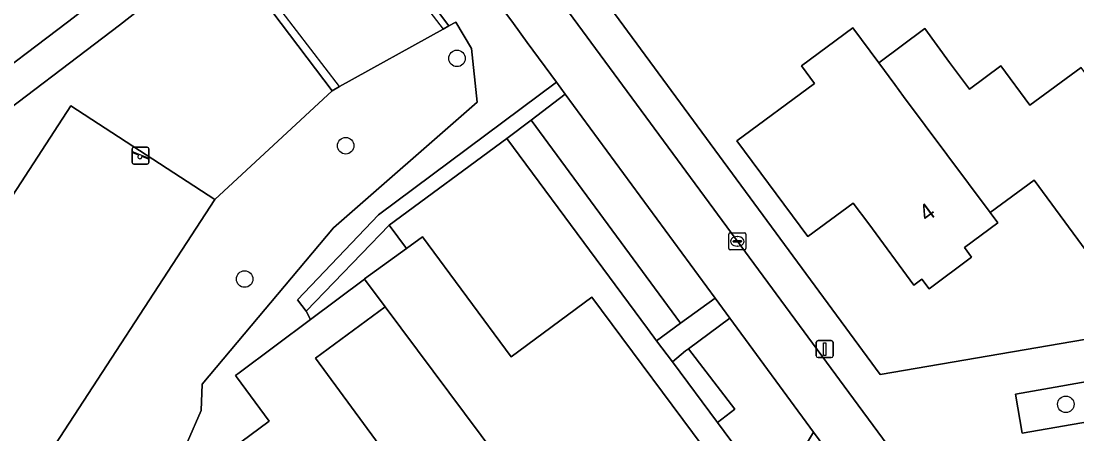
# Model space of a CAD drawing. Extents: x 163426 to 164192, y 380329 to 381641.
# Drawn here: x 163866.7 to 163929.3, y 381066.9 to 381091.4 of the extents above; entities that cross this region are included whole.
import ezdxf

# ---------------------------------------------------------------- set-up
doc = ezdxf.new("R2010")
doc.units = 0
for name, color, linetype in [('IMGEO_Boom', 7, 'Continuous'), ('IMGEO_Erf', 7, 'Continuous'), ('IMGEO_Fietspad_open', 7, 'Continuous'), ('IMGEO_Groenvoorziening', 7, 'Continuous'), ('IMGEO_Hek', 7, 'Continuous'), ('IMGEO_Kolk', 7, 'Continuous'), ('IMGEO_Lichtmast', 7, 'Continuous'), ('IMGEO_Muur', 7, 'Continuous'), ('IMGEO_Pand', 7, 'Continuous'), ('IMGEO_Pand_nummerreeks', 7, 'Continuous'), ('IMGEO_Speelvoorziening', 7, 'Continuous'), ('IMGEO_Terreindeel_gesloten', 7, 'Continuous'), ('IMGEO_Voetpad_halfverhard', 7, 'Continuous'), ('IMGEO_Voetpad_open', 7, 'Continuous')]:
    doc.layers.add(name, color=color, linetype=linetype)

msp = doc.modelspace()

# ---------------------------------------------------------------- linework, layer by layer
at = {"layer": 'IMGEO_Boom'}
for centre in [(163892.507, 381089.182), (163885.912, 381084.008), (163879.92, 381076.111), (163928.595, 381068.694)]:
    msp.add_circle(centre, 0.489, dxfattribs=at)
at = {"layer": 'IMGEO_Erf'}
for points in [[(163882.295, 381118.226), (163898.019, 381097.05), (163899.274, 381095.308), (163900.905, 381096.518), (163902.973, 381093.731), (163901.342, 381092.521), (163917.592, 381070.453), (163952.531, 381076.448), (163942.036, 381199.692)], [(163930.561, 381076.739), (163926.725, 381081.974), (163924.111, 381080.059), (163924.565, 381079.44), (163922.587, 381077.976), (163923.01, 381077.406), (163920.487, 381075.538), (163920.064, 381076.108), (163919.581, 381075.75), (163916.909, 381079.376), (163915.996, 381080.615), (163913.308, 381078.634), (163909.096, 381084.301), (163913.702, 381087.703), (163912.93, 381088.749), (163915.971, 381090.994), (163917.51, 381088.914), (163920.231, 381090.947), (163921.708, 381088.948), (163922.88, 381087.362), (163924.738, 381088.734), (163926.46, 381086.403), (163929.504, 381088.651)], [(163911.288, 381063.108), (163907.947, 381067.612), (163905.279, 381071.208), (163904.337, 381072.452), (163903.796, 381073.179), (163895.465, 381084.429), (163888.488, 381079.3), (163889.508, 381077.923), (163890.456, 381078.613), (163895.72, 381071.499), (163900.503, 381075.038), (163907.678, 381065.409)]]:
    msp.add_lwpolyline(points, dxfattribs=at)
msp.add_lwpolyline([(163878.533, 381062.366), (163882.919, 381065.608), (163887.001, 381060.106), (163890.529, 381062.715), (163884.124, 381071.429), (163888.254, 381074.465), (163887.036, 381076.097), (163883.835, 381073.718), (163879.593, 381070.547), (163879.387, 381070.393), (163879.447, 381070.311), (163881.373, 381067.697), (163874.824, 381062.84), (163873.306, 381061.714), (163873.767, 381061.119), (163877.091, 381056.827), (163881.446, 381050.999), (163884.971, 381053.633)], close=True, dxfattribs=at)
at = {"layer": 'IMGEO_Fietspad_open'}
for points in [[(163920.063, 381063.521), (163916.003, 381069.011), (163879.294, 381118.846)], [(163878.091, 381115.406), (163879.855, 381113.008), (163880.581, 381112.021), (163885.203, 381105.739), (163888.584, 381101.063), (163888.737, 381100.935), (163894.831, 381092.652), (163895.849, 381091.249), (163896.67, 381090.133), (163898.402, 381087.778), (163898.929, 381087.061), (163907.808, 381074.986), (163908.685, 381073.793), (163913.644, 381067.049), (163914.985, 381065.235), (163917.772, 381061.459), (163917.806, 381061.505)]]:
    msp.add_lwpolyline(points, dxfattribs=at)
at = {"layer": 'IMGEO_Groenvoorziening'}
for points in [[(163860.665, 381084.431), (163863.932, 381087.182), (163869.42, 381091.331), (163875.557, 381096.043), (163881.424, 381100.523), (163884.816, 381103.12)], [(163885.813, 381101.41), (163884.881, 381100.649), (163892.032, 381091.103), (163892.433, 381091.325), (163893.363, 381089.769), (163893.712, 381086.589), (163885.188, 381079.149), (163877.401, 381069.894), (163877.35, 381068.327), (163876.539, 381066.473), (163872.253, 381063.156), (163871.244, 381061.59), (163871.684, 381058.886), (163871, 381056.23), (163869.868, 381054.37), (163867.112, 381051.126), (163865.984, 381046.133)], [(163873.767, 381061.119), (163873.306, 381061.714), (163874.824, 381062.84), (163881.373, 381067.697), (163879.447, 381070.311), (163879.387, 381070.393), (163879.593, 381070.547), (163883.835, 381073.718), (163883.575, 381074.205), (163883.054, 381074.889), (163887.858, 381079.918), (163898.402, 381087.778), (163896.67, 381090.133), (163895.849, 381091.249), (163894.831, 381092.652), (163888.737, 381100.935), (163888.584, 381101.063)], [(163859.052, 381037.328), (163858.039, 381032.201), (163856.309, 381029.254), (163852.062, 381030.665), (163857.097, 381046.206), (163865.555, 381060.95), (163867.201, 381064.226), (163858.767, 381069.713), (163869.611, 381086.378), (163878.149, 381080.823), (163885.102, 381087.269), (163878.573, 381095.902), (163872.498, 381091.145), (163864.015, 381084.713)], [(163892.433, 381091.325), (163892.032, 381091.103), (163891.682, 381090.91), (163885.54, 381087.511), (163885.102, 381087.269), (163878.149, 381080.823), (163867.867, 381065.023), (163867.305, 381064.158), (163867.201, 381064.226), (163865.555, 381060.95), (163857.097, 381046.206), (163852.062, 381030.665), (163856.309, 381029.254), (163858.039, 381032.201), (163859.052, 381037.328)], [(163865.984, 381046.133), (163867.112, 381051.126), (163869.868, 381054.37), (163871, 381056.23), (163871.684, 381058.886), (163871.244, 381061.59), (163872.253, 381063.156), (163876.539, 381066.473), (163877.35, 381068.327), (163877.401, 381069.894), (163885.188, 381079.149), (163893.712, 381086.589), (163893.363, 381089.769), (163892.433, 381091.325)]]:
    msp.add_lwpolyline(points, dxfattribs=at)
for points in [[(163884.881, 381100.649), (163878.655, 381095.966), (163878.573, 381095.902), (163885.102, 381087.269), (163885.54, 381087.511), (163891.682, 381090.91), (163892.032, 381091.103)], [(163898.929, 381087.061), (163896.906, 381085.524), (163905.761, 381073.491), (163907.808, 381074.986)], [(163896.906, 381085.524), (163895.465, 381084.429), (163903.796, 381073.179), (163904.337, 381072.452), (163905.761, 381073.491)], [(163889.508, 381077.923), (163888.488, 381079.3), (163883.575, 381074.205), (163883.835, 381073.718), (163887.036, 381076.097), (163887.023, 381076.115)], [(163908.685, 381073.793), (163906.233, 381071.982), (163908.974, 381068.413), (163907.947, 381067.612), (163911.288, 381063.108), (163913.644, 381067.049)], [(163906.233, 381071.982), (163906.055, 381071.85), (163905.279, 381071.208), (163907.947, 381067.612), (163908.974, 381068.413)], [(163926.009, 381066.988), (163931.936, 381068.019), (163931.548, 381070.342), (163925.609, 381069.297)]]:
    msp.add_lwpolyline(points, close=True, dxfattribs=at)
at = {"layer": 'IMGEO_Hek'}
for points in [[(163884.476, 381100.317), (163891.682, 381090.91)], [(163885.54, 381087.511), (163879.594, 381095.281), (163882.973, 381097.928), (163882.403, 381098.624)], [(163891.682, 381090.91), (163885.54, 381087.511)]]:
    msp.add_lwpolyline(points, dxfattribs=at)
at = {"layer": 'IMGEO_Kolk'}
for p, q in [((163908.625, 381077.919), (163908.625, 381078.771)), ((163908.7, 381078.845), (163909.552, 381078.845)), ((163909.113, 381078.625), (163909.138, 381078.625)), ((163909.626, 381078.771), (163909.626, 381077.919)), ((163909.552, 381077.845), (163908.7, 381077.845)), ((163908.884, 381078.339), (163908.884, 381078.351)), ((163909.322, 381078.302), (163908.924, 381078.302)), ((163908.927, 381078.388), (163909.325, 381078.388)), ((163909.136, 381078.065), (163909.111, 381078.065)), ((163909.368, 381078.351), (163909.368, 381078.339))]:
    msp.add_line(p, q, dxfattribs=at)
for points in [[(163908.625, 381077.919), (163908.625, 381078.771)], [(163908.7, 381078.845), (163909.552, 381078.845)], [(163909.626, 381078.771), (163909.626, 381077.919)], [(163909.552, 381077.845), (163908.7, 381077.845)]]:
    msp.add_lwpolyline(points, dxfattribs=at)
for centre, radius, start, end in [((163908.702, 381078.769), 0.0765, 91.55205, 178.44795), ((163908.702, 381078.769), 0.0765, 91.55205, 178.44795), ((163909.55, 381078.769), 0.0765, 1.55205, 88.44795), ((163909.55, 381078.769), 0.0765, 1.55205, 88.44795), ((163908.702, 381077.921), 0.0765, 181.55205, 268.44795), ((163908.702, 381077.921), 0.0765, 181.55205, 268.44795), ((163908.924, 381078.348), 0.0403, 85.87752, 175.75265), ((163908.921, 381078.338), 0.0366, 178.93798, 274.71019), ((163909.325, 381078.345), 0.043, 264.86636, 352.45326), ((163909.329, 381078.35), 0.0386, 1.73085, 96.63898), ((163909.55, 381077.921), 0.0765, 271.55205, 358.44795), ((163909.55, 381077.921), 0.0765, 271.55205, 358.44795)]:
    msp.add_arc(centre, radius, start, end, dxfattribs=at)
for centre, major_axis, ratio, start_param, end_param in [((163909.112, 381078.345), (-0.387, 0.002), 0.722429, 4.712389, 7.853982), ((163909.137, 381078.345), (-0.39, 0.002), 0.717154, 1.570796, 4.712389)]:
    msp.add_ellipse(centre, major_axis=major_axis, ratio=ratio, start_param=start_param, end_param=end_param, dxfattribs=at)
at = {"layer": 'IMGEO_Lichtmast'}
for p, q in [((163913.806, 381071.564), (163913.806, 381072.364)), ((163913.806, 381072.364), (163913.806, 381071.564)), ((163913.906, 381072.464), (163914.696, 381072.464)), ((163914.696, 381072.464), (163913.906, 381072.464)), ((163914.796, 381072.364), (163914.796, 381071.564)), ((163914.796, 381071.564), (163914.796, 381072.364)), ((163914.696, 381071.464), (163913.906, 381071.464)), ((163913.906, 381071.464), (163914.696, 381071.464))]:
    msp.add_line(p, q, dxfattribs=at)
msp.add_lwpolyline([(163914.226, 381072.339), (163914.376, 381072.339), (163914.376, 381071.589), (163914.226, 381071.589), (163914.226, 381072.339)], dxfattribs=at)
for centre, start, end in [((163913.906, 381072.364), 90, 180), ((163913.906, 381072.364), 90, 180), ((163914.696, 381072.364), 0, 90), ((163914.696, 381072.364), 360, 90), ((163913.906, 381071.564), 180, 270), ((163913.906, 381071.564), 180, 270), ((163914.696, 381071.564), 270, 0), ((163914.696, 381071.564), 270, 0)]:
    msp.add_arc(centre, 0.1, start, end, dxfattribs=at)
at = {"layer": 'IMGEO_Muur'}
msp.add_lwpolyline([(163917.592, 381070.453), (163901.342, 381092.521)], dxfattribs=at)
at = {"layer": 'IMGEO_Pand'}
for points in [[(163918.977, 381086.931), (163918.462, 381087.627), (163917.51, 381088.914), (163915.971, 381090.994), (163912.93, 381088.749), (163913.702, 381087.703), (163909.096, 381084.301), (163913.308, 381078.634), (163915.996, 381080.615), (163916.909, 381079.376), (163919.581, 381075.75), (163920.064, 381076.108), (163920.487, 381075.538), (163923.01, 381077.406), (163922.587, 381077.976), (163924.565, 381079.44), (163924.111, 381080.059)], [(163932.594, 381084.458), (163929.504, 381088.651), (163926.46, 381086.403), (163924.738, 381088.734), (163922.88, 381087.362), (163921.708, 381088.948), (163920.231, 381090.947), (163917.51, 381088.914), (163918.462, 381087.627), (163918.977, 381086.931), (163924.111, 381080.059), (163926.725, 381081.974), (163930.561, 381076.739), (163931.044, 381077.096), (163931.467, 381076.526), (163933.99, 381078.394), (163933.569, 381078.961), (163935.561, 381080.432)], [(163900.503, 381075.038), (163895.72, 381071.499), (163890.456, 381078.613), (163889.508, 381077.923), (163887.023, 381076.115), (163887.036, 381076.097), (163888.254, 381074.465), (163898.641, 381060.542), (163898.873, 381060.714), (163901.712, 381062.813), (163902.58, 381061.639), (163907.678, 381065.409)], [(163898.873, 381060.714), (163898.641, 381060.542), (163888.254, 381074.465), (163884.124, 381071.429), (163890.529, 381062.715), (163887.001, 381060.106), (163893.224, 381051.717), (163896.078, 381053.811), (163897.025, 381052.521), (163899.498, 381054.336), (163898.13, 381056.185), (163900.502, 381057.939), (163901.127, 381057.095), (163901.4, 381057.297)]]:
    msp.add_lwpolyline(points, close=True, dxfattribs=at)
at = {"layer": 'IMGEO_Speelvoorziening'}
for p, q in [((163873.254, 381083.02), (163873.254, 381083.82)), ((163873.254, 381083.82), (163873.254, 381083.02)), ((163873.637, 381083.448), (163873.298, 381083.585)), ((163873.323, 381083.645), (163874.199, 381083.292)), ((163873.354, 381083.92), (163874.144, 381083.92)), ((163874.144, 381083.92), (163873.354, 381083.92)), ((163874.244, 381083.82), (163874.244, 381083.02)), ((163874.244, 381083.02), (163874.244, 381083.82)), ((163874.144, 381082.92), (163873.354, 381082.92)), ((163873.354, 381082.92), (163874.144, 381082.92)), ((163874.175, 381083.232), (163873.835, 381083.369))]:
    msp.add_line(p, q, dxfattribs=at)
for centre, radius, start, end in [((163873.354, 381083.82), 0.1, 90, 180), ((163873.354, 381083.82), 0.1, 90, 180), ((163873.311, 381083.615), 0.0327, 68.07798, 248.07798), ((163874.144, 381083.82), 0.1, 0, 90), ((163874.144, 381083.82), 0.1, 360, 90), ((163873.354, 381083.02), 0.1, 180, 270), ((163873.354, 381083.02), 0.1, 180, 270), ((163873.716, 381083.358), 0.12, 130.99278, 5.16318), ((163874.144, 381083.02), 0.1, 270, 0), ((163874.144, 381083.02), 0.1, 270, 0), ((163874.187, 381083.262), 0.0327, 248.07798, 68.07798)]:
    msp.add_arc(centre, radius, start, end, dxfattribs=at)
at = {"layer": 'IMGEO_Terreindeel_gesloten'}
msp.add_lwpolyline([(163867.305, 381064.158), (163867.867, 381065.023), (163878.149, 381080.823), (163869.611, 381086.378), (163858.767, 381069.713), (163867.201, 381064.226)], close=True, dxfattribs=at)
at = {"layer": 'IMGEO_Voetpad_halfverhard'}
for points in [[(163884.816, 381103.12), (163881.424, 381100.523), (163875.557, 381096.043), (163869.42, 381091.331), (163863.932, 381087.182), (163860.665, 381084.431)], [(163864.015, 381084.713), (163872.498, 381091.145), (163878.573, 381095.902), (163878.655, 381095.966), (163884.881, 381100.649), (163885.813, 381101.41)]]:
    msp.add_lwpolyline(points, dxfattribs=at)
at = {"layer": 'IMGEO_Voetpad_open'}
for points in [[(163882.189, 381120.998), (163879.294, 381118.846), (163916.003, 381069.011), (163920.063, 381063.521)], [(163952.882, 381069.081), (163952.994, 381069.1), (163954.955, 381069.405), (163952.531, 381076.448), (163917.592, 381070.453), (163901.342, 381092.521), (163899.274, 381095.308), (163898.019, 381097.05), (163882.295, 381118.226)]]:
    msp.add_lwpolyline(points, dxfattribs=at)
for points in [[(163895.465, 381084.429), (163896.906, 381085.524), (163898.929, 381087.061), (163898.402, 381087.778), (163887.858, 381079.918), (163883.054, 381074.889), (163883.575, 381074.205), (163888.488, 381079.3)], [(163908.685, 381073.793), (163907.808, 381074.986), (163905.761, 381073.491), (163904.337, 381072.452), (163905.279, 381071.208), (163906.055, 381071.85), (163906.233, 381071.982)], [(163931.548, 381070.342), (163931.936, 381068.019), (163926.009, 381066.988), (163925.609, 381069.297)], [(163893.722, 381025.542), (163891.772, 381026.675), (163894.877, 381031.816), (163896.799, 381030.675), (163898.984, 381034.371), (163900.583, 381037.172), (163898.771, 381038.233), (163904.815, 381048.22), (163906.411, 381047.266), (163906.519, 381047.452), (163910.058, 381053.502), (163908.438, 381054.481), (163914.985, 381065.235), (163913.644, 381067.049), (163911.288, 381063.108), (163897.12, 381039.404), (163884.702, 381018.618), (163881.243, 381012.828), (163883.348, 381012.515), (163888.718, 381021.511), (163890.628, 381020.363)]]:
    msp.add_lwpolyline(points, close=True, dxfattribs=at)

# ---------------------------------------------------------------- texts
at = {"layer": 'IMGEO_Pand_nummerreeks'}
msp.add_text('4', height=1, rotation=36.5146, dxfattribs=at).set_placement((163920.353, 381079.457))

doc.saveas('drawing.dxf')
